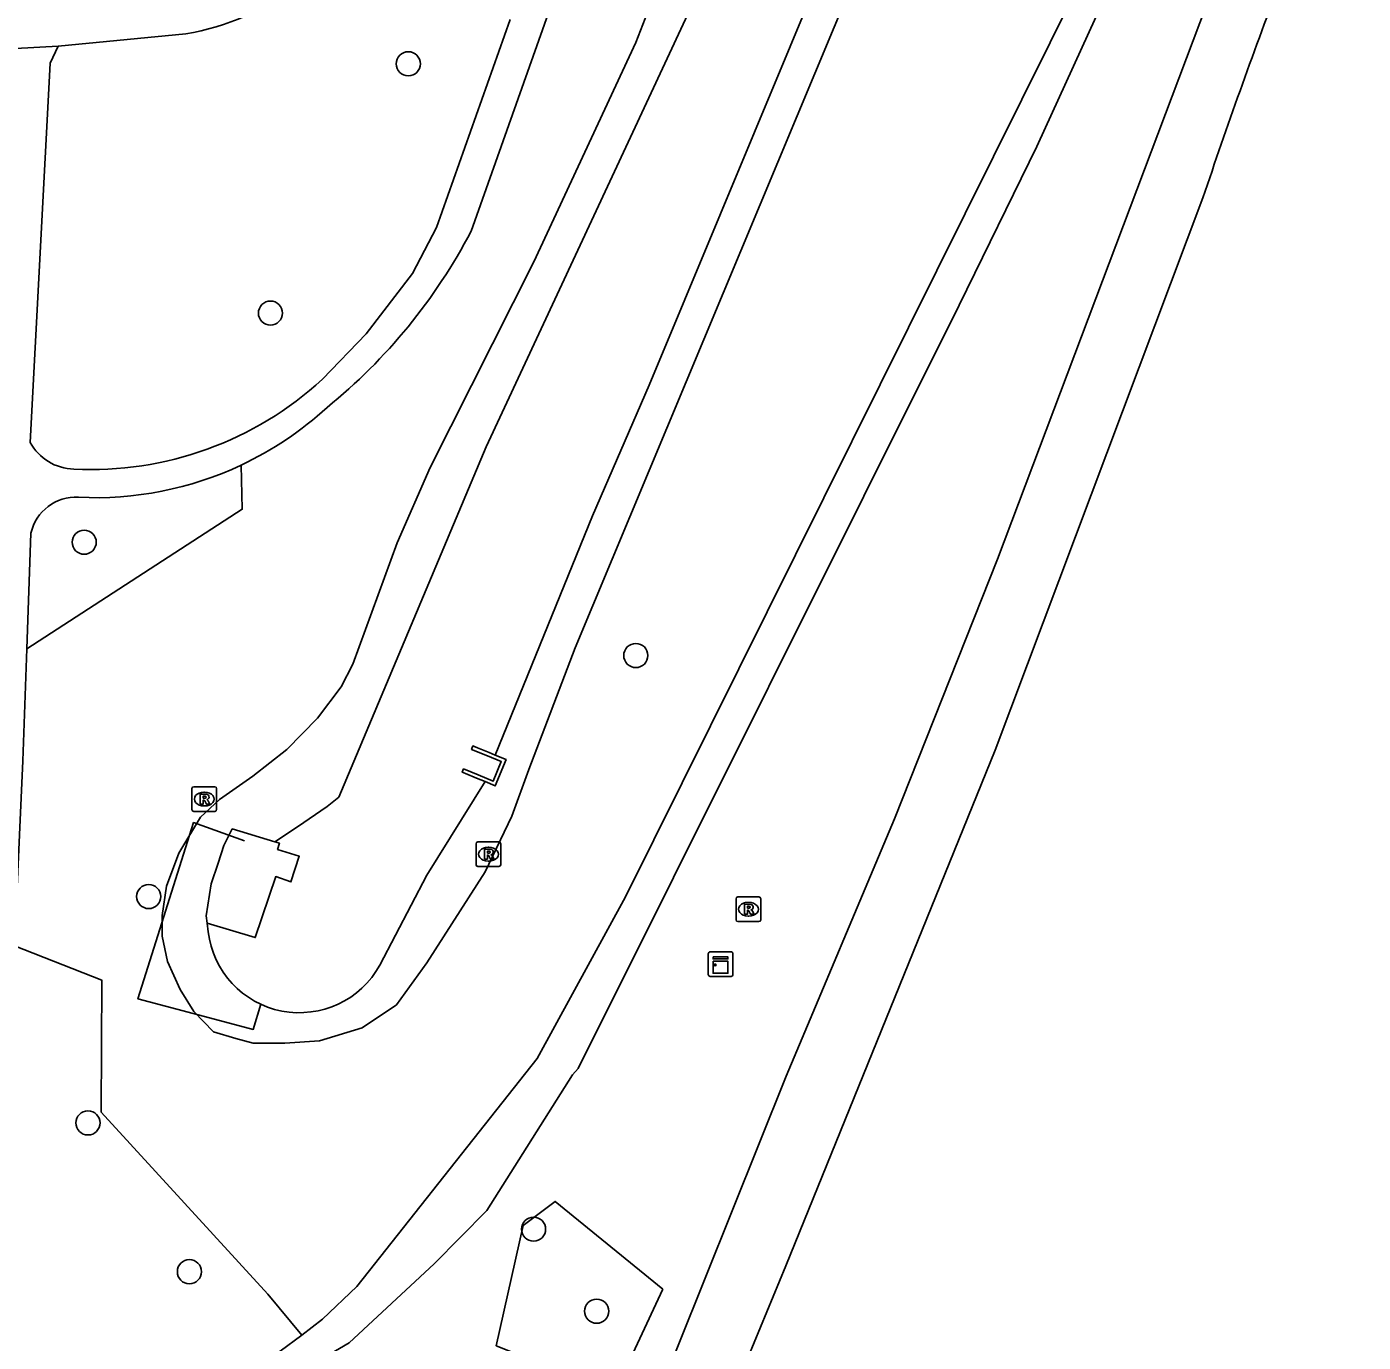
# Model space of a CAD drawing. Extents: x 157793 to 159380, y 380882 to 382313.
# Drawn here: x 159036.4 to 159090.6, y 381445 to 381498.3 of the extents above; entities that cross this region are included whole.
import ezdxf

# ---------------------------------------------------------------- set-up
doc = ezdxf.new("R2010")
doc.units = 0
for name, color, linetype in [('IMGEO_Boom', 7, 'Continuous'), ('IMGEO_Fietspad_gesloten', 7, 'Continuous'), ('IMGEO_Groenvoorziening', 7, 'Continuous'), ('IMGEO_Hek', 7, 'Continuous'), ('IMGEO_Kademuur', 7, 'Continuous'), ('IMGEO_Kast', 7, 'Continuous'), ('IMGEO_Rioolput', 7, 'Continuous'), ('IMGEO_Stuw', 7, 'Continuous'), ('IMGEO_Terreindeel_gesloten', 7, 'Continuous'), ('IMGEO_Voetpad_halfverhard', 7, 'Continuous'), ('IMGEO_Waterloop', 7, 'Continuous')]:
    doc.layers.add(name, color=color, linetype=linetype)

msp = doc.modelspace()

# ---------------------------------------------------------------- linework, layer by layer
at = {"layer": 'IMGEO_Boom'}
for centre in [(159051.893, 381496.781), (159046.306, 381486.68), (159038.757, 381477.397), (159061.112, 381472.806), (159041.372, 381463.04), (159038.911, 381453.868), (159056.969, 381449.562), (159043.021, 381447.839), (159059.526, 381446.239)]:
    msp.add_circle(centre, 0.489, dxfattribs=at)
at = {"layer": 'IMGEO_Fietspad_gesloten'}
for points in [[(159037.699, 381497.502), (159042.872, 381497.994)], [(159037.699, 381497.502), (159035.977, 381497.401), (159035.784, 381497.39)]]:
    msp.add_lwpolyline(points, dxfattribs=at)
msp.add_arc((159041.196, 381508.053), 10.197, 279.4614, 307.8446, dxfattribs=at)
at = {"layer": 'IMGEO_Groenvoorziening'}
for points in [[(159090.593, 381515.495), (159084.555, 381500), (159075.765, 381476.707), (159071.6, 381466.184), (159067.204, 381455.756), (159061.731, 381442.119)], [(159069.869, 381500), (159058.66, 381473.116), (159056.775, 381468.187), (159056.09, 381466.301), (159055.002, 381464.047), (159052.649, 381460.36), (159051.413, 381458.658), (159050.023, 381457.723), (159048.287, 381457.189), (159046.883, 381457.094), (159045.609, 381457.096), (159044.902, 381457.292), (159043.994, 381457.562), (159043.197, 381458.383), (159042.653, 381459.274), (159042.131, 381460.407), (159041.924, 381461.436), (159041.913, 381462.269), (159042.095, 381463.458), (159042.592, 381464.795), (159043.468, 381466.26), (159044.236, 381466.972), (159045.591, 381467.92), (159046.971, 381468.997), (159048.216, 381470.272), (159049.174, 381471.536), (159049.648, 381472.456), (159051.445, 381477.375), (159052.774, 381480.424), (159056.98, 381488.759), (159061.116, 381497.64), (159064.709, 381506.896)], [(159045.124, 381480.523), (159045.163, 381478.733), (159036.43, 381473.075)], [(159035.929, 381461.036), (159039.476, 381459.646), (159039.449, 381454.3), (159046.201, 381446.927), (159047.572, 381445.273)], [(159062.201, 381447.134), (159060.246, 381442.925), (159055.454, 381444.837), (159056.541, 381449.71), (159057.847, 381450.687), (159062.201, 381447.134)]]:
    msp.add_lwpolyline(points, dxfattribs=at)
at = {"layer": 'IMGEO_Hek'}
for points in [[(159043.628, 381458.182), (159040.936, 381458.901), (159043.188, 381466.038), (159045.256, 381465.302)], [(159045.916, 381458.675), (159045.61, 381457.654), (159043.628, 381458.182)]]:
    msp.add_lwpolyline(points, dxfattribs=at)
at = {"layer": 'IMGEO_Kademuur'}
for points in [[(159055.407, 381468.774), (159055.168, 381468.872), (159054.698, 381469.065), (159054.514, 381469.14), (159054.457, 381469.002), (159055.102, 381468.737), (159055.659, 381468.508), (159055.336, 381467.721), (159054.725, 381467.972), (159054.133, 381468.214), (159054.077, 381468.075), (159054.209, 381468.021), (159054.658, 381467.837), (159055.003, 381467.695)], [(159055.003, 381467.695), (159055.418, 381467.525), (159055.855, 381468.59), (159055.407, 381468.774)]]:
    msp.add_lwpolyline(points, dxfattribs=at)
at = {"layer": 'IMGEO_Kast'}
for p, q in [((159064.048, 381459.879), (159064.048, 381460.72)), ((159064.048, 381460.72), (159064.048, 381459.879)), ((159064.123, 381460.804), (159064.964, 381460.804)), ((159064.964, 381460.804), (159064.123, 381460.804)), ((159065.048, 381460.729), (159065.048, 381459.888)), ((159065.048, 381459.888), (159065.048, 381460.729)), ((159064.973, 381459.804), (159064.132, 381459.804)), ((159064.132, 381459.804), (159064.973, 381459.804))]:
    msp.add_line(p, q, dxfattribs=at)
for points in [[(159064.243, 381460.594), (159064.843, 381460.594), (159064.843, 381460.509), (159064.243, 381460.509), (159064.243, 381460.594)], [(159064.243, 381460.419), (159064.843, 381460.419), (159064.843, 381459.93), (159064.243, 381459.93), (159064.243, 381460.419)]]:
    msp.add_lwpolyline(points, dxfattribs=at)
msp.add_circle((159064.327, 381460.268), 0.0377, dxfattribs=at)
for centre, start, end in [((159064.126, 381460.726), 92.4484, 184.2845), ((159064.126, 381460.726), 92.4484, 184.2845), ((159064.97, 381460.726), 2.4484, 94.2845), ((159064.97, 381460.726), 2.4484, 94.2845), ((159064.126, 381459.882), 182.4484, 274.2845), ((159064.126, 381459.882), 182.4484, 274.2845), ((159064.97, 381459.882), 272.4484, 4.2845), ((159064.97, 381459.882), 272.4484, 4.2845)]:
    msp.add_arc(centre, 0.0779, start, end, dxfattribs=at)
at = {"layer": 'IMGEO_Rioolput'}
for p, q in [((159043.122, 381466.563), (159043.122, 381467.415)), ((159043.197, 381467.489), (159044.049, 381467.489)), ((159043.61, 381467.269), (159043.635, 381467.269)), ((159044.123, 381467.415), (159044.123, 381466.563)), ((159043.633, 381466.709), (159043.608, 381466.709)), ((159044.049, 381466.489), (159043.197, 381466.489)), ((159054.639, 381464.33), (159054.639, 381465.182)), ((159054.714, 381465.256), (159055.566, 381465.256)), ((159055.127, 381465.036), (159055.152, 381465.036)), ((159055.64, 381465.182), (159055.64, 381464.33)), ((159055.566, 381464.256), (159054.714, 381464.256)), ((159055.15, 381464.476), (159055.125, 381464.476)), ((159065.176, 381462.099), (159065.176, 381462.951)), ((159065.251, 381463.025), (159066.103, 381463.025)), ((159066.177, 381462.951), (159066.177, 381462.099)), ((159065.664, 381462.805), (159065.689, 381462.805)), ((159066.103, 381462.025), (159065.251, 381462.025)), ((159065.687, 381462.245), (159065.662, 381462.245))]:
    msp.add_line(p, q, dxfattribs=at)
for points in [[(159043.122, 381466.563), (159043.122, 381467.415)], [(159043.197, 381467.489), (159044.049, 381467.489)], [(159043.711, 381467.187), (159043.459, 381467.189), (159043.459, 381466.789)], [(159044.123, 381467.415), (159044.123, 381466.563)], [(159043.459, 381466.789), (159043.583, 381466.789), (159043.583, 381466.951), (159043.594, 381466.951)], [(159043.637, 381467.108), (159043.583, 381467.108), (159043.583, 381467.027)], [(159043.583, 381467.027), (159043.635, 381467.027)], [(159043.641, 381466.922), (159043.712, 381466.789), (159043.852, 381466.789), (159043.787, 381466.915)], [(159044.049, 381466.489), (159043.197, 381466.489)], [(159054.639, 381464.33), (159054.639, 381465.182)], [(159054.714, 381465.256), (159055.566, 381465.256)], [(159055.64, 381465.182), (159055.64, 381464.33)], [(159055.228, 381464.954), (159054.976, 381464.956), (159054.976, 381464.556)], [(159054.976, 381464.556), (159055.1, 381464.556), (159055.1, 381464.718), (159055.111, 381464.718)], [(159055.154, 381464.875), (159055.1, 381464.875), (159055.1, 381464.794)], [(159055.1, 381464.794), (159055.152, 381464.794)], [(159055.158, 381464.689), (159055.229, 381464.556), (159055.369, 381464.556), (159055.304, 381464.682)], [(159055.566, 381464.256), (159054.714, 381464.256)], [(159065.176, 381462.099), (159065.176, 381462.951)], [(159065.251, 381463.025), (159066.103, 381463.025)], [(159066.177, 381462.951), (159066.177, 381462.099)], [(159065.765, 381462.723), (159065.513, 381462.725), (159065.513, 381462.325)], [(159065.513, 381462.325), (159065.637, 381462.325), (159065.637, 381462.487), (159065.648, 381462.487)], [(159065.691, 381462.644), (159065.637, 381462.644), (159065.637, 381462.563)], [(159065.637, 381462.563), (159065.689, 381462.563)], [(159065.695, 381462.458), (159065.766, 381462.325), (159065.906, 381462.325), (159065.841, 381462.451)], [(159066.103, 381462.025), (159065.251, 381462.025)]]:
    msp.add_lwpolyline(points, dxfattribs=at)
for centre, radius, start, end in [((159043.199, 381467.413), 0.0765, 91.552, 178.448), ((159043.199, 381467.413), 0.0765, 91.552, 178.448), ((159044.047, 381467.413), 0.0765, 1.552, 88.448), ((159044.047, 381467.413), 0.0765, 1.552, 88.448), ((159043.593, 381466.898), 0.0533, 26.0293, 88.6989), ((159043.619, 381467.216), 0.19, 274.7715, 282.9687), ((159043.643, 381467.012), 0.0964, 77.0061, 93.1865), ((159043.657, 381467.069), 0.0378, 276.6634, 79.6772), ((159043.71, 381467.077), 0.109, 350.3612, 89.416), ((159043.708, 381467.077), 0.112, 277.5842, 350.9817), ((159043.692, 381466.862), 0.108, 29.5134, 73.7905), ((159043.199, 381466.565), 0.0765, 181.552, 268.448), ((159043.199, 381466.565), 0.0765, 181.552, 268.448), ((159044.047, 381466.565), 0.0765, 271.552, 358.448), ((159044.047, 381466.565), 0.0765, 271.552, 358.448), ((159054.716, 381465.18), 0.0765, 91.552, 178.448), ((159054.716, 381465.18), 0.0765, 91.552, 178.448), ((159055.564, 381465.18), 0.0765, 1.552, 88.448), ((159055.564, 381465.18), 0.0765, 1.552, 88.448), ((159055.11, 381464.665), 0.0533, 26.0293, 88.6989), ((159055.136, 381464.983), 0.19, 274.7715, 282.9687), ((159055.16, 381464.779), 0.0964, 77.0061, 93.1865), ((159055.174, 381464.836), 0.0378, 276.6634, 79.6772), ((159055.227, 381464.844), 0.109, 350.3612, 89.416), ((159055.225, 381464.844), 0.112, 277.5842, 350.9817), ((159055.209, 381464.629), 0.108, 29.5134, 73.7905), ((159054.716, 381464.332), 0.0765, 181.552, 268.448), ((159054.716, 381464.332), 0.0765, 181.552, 268.448), ((159055.564, 381464.332), 0.0765, 271.552, 358.448), ((159055.564, 381464.332), 0.0765, 271.552, 358.448), ((159065.253, 381462.949), 0.0765, 91.552, 178.448), ((159065.253, 381462.949), 0.0765, 91.552, 178.448), ((159066.101, 381462.949), 0.0765, 1.552, 88.448), ((159066.101, 381462.949), 0.0765, 1.552, 88.448), ((159065.647, 381462.434), 0.0533, 26.0293, 88.6989), ((159065.673, 381462.752), 0.19, 274.7715, 282.9687), ((159065.697, 381462.548), 0.0964, 77.0061, 93.1865), ((159065.711, 381462.605), 0.0378, 276.6634, 79.6772), ((159065.764, 381462.613), 0.109, 350.3612, 89.416), ((159065.762, 381462.613), 0.112, 277.5842, 350.9817), ((159065.746, 381462.398), 0.108, 29.5134, 73.7905), ((159065.253, 381462.101), 0.0765, 181.552, 268.448), ((159065.253, 381462.101), 0.0765, 181.552, 268.448), ((159066.101, 381462.101), 0.0765, 271.552, 358.448), ((159066.101, 381462.101), 0.0765, 271.552, 358.448)]:
    msp.add_arc(centre, radius, start, end, dxfattribs=at)
for centre, major_axis, ratio, start_param, end_param in [((159043.609, 381466.989), (-0.387, 0.002), 0.722429, 4.712389, 7.853982), ((159043.634, 381466.989), (-0.39, 0.002), 0.717154, 1.570796, 4.712389), ((159055.126, 381464.756), (-0.387, 0.002), 0.722429, 4.712389, 7.853982), ((159055.151, 381464.756), (-0.39, 0.002), 0.717154, 1.570796, 4.712389), ((159065.663, 381462.525), (-0.387, 0.002), 0.722429, 4.712389, 7.853982), ((159065.688, 381462.525), (-0.39, 0.002), 0.717154, 1.570796, 4.712389)]:
    msp.add_ellipse(centre, major_axis=major_axis, ratio=ratio, start_param=start_param, end_param=end_param, dxfattribs=at)
at = {"layer": 'IMGEO_Stuw'}
msp.add_lwpolyline([(159046.523, 381463.851), (159045.687, 381461.375)], dxfattribs=at)
at = {"layer": 'IMGEO_Terreindeel_gesloten'}
msp.add_lwpolyline([(159046.479, 381465.256), (159044.756, 381465.778), (159044.413, 381465.107), (159044.191, 381464.398), (159043.909, 381463.553), (159043.699, 381462.257), (159043.736, 381461.965)], dxfattribs=at)
at = {"layer": 'IMGEO_Voetpad_halfverhard'}
for points in [[(159070.012, 381541.137), (159068.461, 381532.575), (159067.11, 381526.524), (159065.265, 381519.524), (159057.794, 381499.464), (159054.438, 381489.995)], [(159047.572, 381445.273), (159048.416, 381445.914), (159049.81, 381447.244), (159057.111, 381456.476), (159060.69, 381463.026), (159079.05, 381499.963), (159080.237, 381502.7), (159084.054, 381513.37), (159086.587, 381520.967), (159088.51, 381528.802)], [(159032.398, 381416.211), (159032.425, 381416.458), (159033.635, 381430.071), (159034.205, 381433.841), (159034.97, 381435.617), (159036.761, 381439.237), (159041.327, 381441.162), (159045.279, 381442.491), (159049.493, 381444.963), (159052.947, 381448.163), (159055.07, 381450.318), (159058.549, 381455.817), (159058.771, 381456.069), (159074.215, 381486.995), (159077.367, 381493.427), (159080.337, 381499.96), (159084.201, 381509.434), (159086.067, 381514.791), (159088.082, 381521.078), (159089.257, 381526.89)], [(159056.021, 381498.573), (159053.041, 381490.149), (159052.059, 381488.279), (159050.19, 381485.839), (159048.409, 381483.997)], [(159036.572, 381481.443), (159037.38, 381496.809), (159037.699, 381497.502)], [(159036.43, 381473.075), (159036.601, 381477.762)], [(159036.43, 381473.075), (159036.265, 381468.532), (159035.929, 381461.036)], [(159047.572, 381445.273), (159046.705, 381444.614), (159044.202, 381443.505), (159040.887, 381442.613), (159038.091, 381442.117), (159035.551, 381442.359), (159035.837, 381458.973), (159035.929, 381461.036)]]:
    msp.add_lwpolyline(points, dxfattribs=at)
for centre, radius, start, end in [((159034.126, 381500.651), 22.938, 309.1225, 332.3179), ((159039.022, 381494.22), 13.879, 267.1675, 312.5583), ((159039.205, 381493.094), 13.895, 295.2134, 312.5388), ((159038.394, 381482.429), 2.072, 208.4219, 268.3885), ((159039.207, 381493.098), 13.898, 267.1926, 295.2001), ((159038.42, 381477.357), 1.863, 86.7342, 167.433)]:
    msp.add_arc(centre, radius, start, end, dxfattribs=at)
at = {"layer": 'IMGEO_Waterloop'}
for points in [[(159046.479, 381465.256), (159047.396, 381465.859), (159048.603, 381466.684), (159049.077, 381467.072), (159055.054, 381481.262), (159063.778, 381500), (159075.466, 381528.128), (159075.481, 381528.163), (159075.793, 381528.817), (159076.164, 381529.441), (159076.588, 381530.03), (159077.063, 381530.578), (159077.585, 381531.082), (159080.307, 381532.822), (159083.26, 381534.035), (159083.78, 381534.316)], [(159085.532, 381529.51), (159084.872, 381529.586), (159084.861, 381529.586), (159083.151, 381529.295), (159082.066, 381528.978), (159081.27, 381528.676), (159080.613, 381528.365), (159080.111, 381527.962), (159079.757, 381527.549), (159079.482, 381527.098), (159078.902, 381525.389), (159068.808, 381500.965), (159061.648, 381483.763), (159059.356, 381478.466), (159055.407, 381468.774)], [(159084.096, 381491.35), (159075.673, 381468.97), (159067.198, 381448.076), (159063.593, 381439.373)], [(159055.003, 381467.695), (159052.646, 381463.911), (159050.738, 381460.259)], [(159043.736, 381461.965), (159045.687, 381461.375), (159046.523, 381463.851), (159047.132, 381463.632), (159047.471, 381464.673), (159046.598, 381464.948), (159046.672, 381465.197), (159046.479, 381465.256)], [(159043.782, 381461.609), (159043.736, 381461.965)]]:
    msp.add_lwpolyline(points, dxfattribs=at)
for centre, radius, start, end in [((159291.579, 381421.99), 218.769, 159.10948, 161.51575), ((159047.477, 381462.054), 3.722, 186.8614, 331.1721)]:
    msp.add_arc(centre, radius, start, end, dxfattribs=at)

doc.saveas('drawing.dxf')
